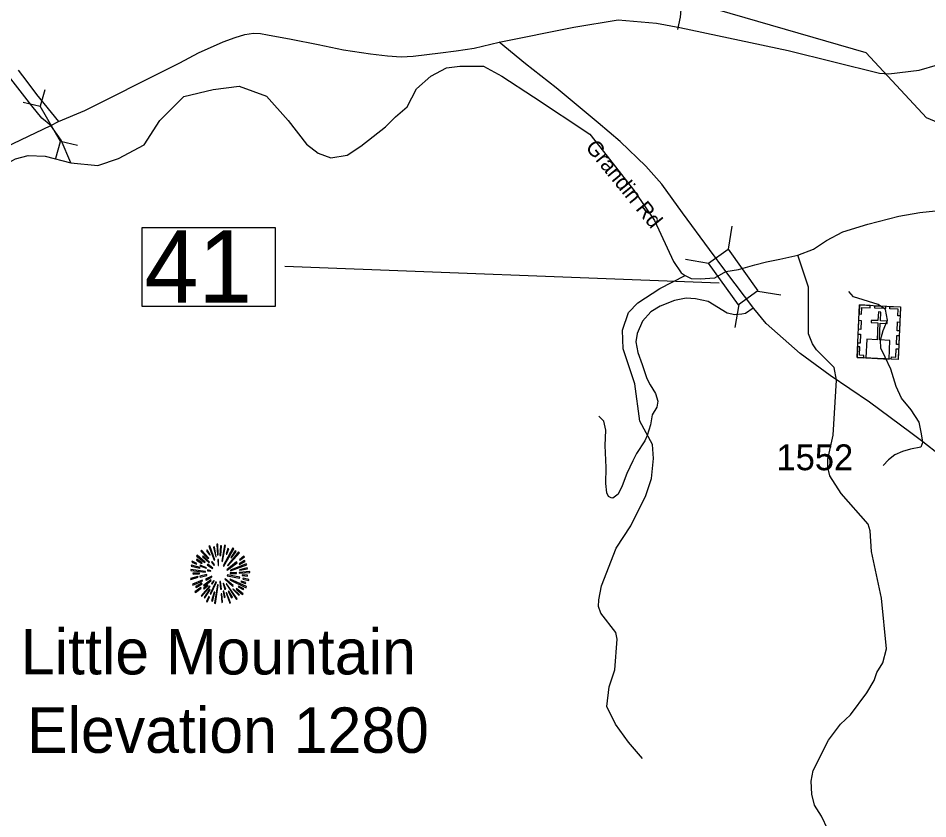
# Model space of a CAD drawing. Extents: x 1159738 to 1321356, y 736314 to 882035.
# Drawn here: x 1277829 to 1282234, y 846191 to 850068 of the extents above; entities that cross this region are included whole.
import ezdxf

# ---------------------------------------------------------------- set-up
doc = ezdxf.new("R2010")
doc.units = 0
for name, color, linetype in [('Exist Cultural Church with Cemetary CELL', 7, 'Continuous'), ('Exist Geographical Mountain Summit CELL', 7, 'Continuous'), ('Exist Geographical Mountain Summit Elevation Number Label', 7, 'Continuous'), ('Exist Geographical Mountain Summit Label', 7, 'Continuous'), ('Exist Hydrographic Creek Single Shore', 7, 'Continuous'), ('Exist Hydrographic Misc Water Feature', 7, 'Continuous'), ('Exist Road Non-System Type 51', 7, 'Continuous'), ('Exist Road Primary NC Attributed', 7, 'Continuous'), ('Exist Road Primary NC Structure Culvert CELL', 7, 'Continuous'), ('Exist Road Secondary Structure Standard Bridge CELL', 7, 'Continuous'), ('Exist Road Secondary Structure Standard Bridge Number Label', 7, 'Continuous'), ('Exist Road Secondary Type 51 Attributed', 7, 'Continuous'), ('Exist Road Secondary Type 51 Label', 7, 'Continuous'), ('Exist Road Secondary Type 51 Number Label', 7, 'Continuous')]:
    doc.layers.add(name, color=color, linetype=linetype)

msp = doc.modelspace()

# ---------------------------------------------------------------- linework, layer by layer
at = {"layer": 'Exist Cultural Church with Cemetary CELL'}
for points in [[(1281903.6, 848678.9), (1282102.4, 848669.3), (1282090.2, 848415), (1281891.4, 848424.5)], [(1281901.5, 848635.6), (1281912.8, 848635), (1281914.4, 848667.2), (1281954.9, 848665.2), (1281955.4, 848676.4), (1281903.6, 848678.9)], [(1281934.4, 848422.5), (1282046.4, 848417.1), (1282050.8, 848507.6), (1282000.1, 848510), (1282004, 848591.4), (1282036.9, 848589.8), (1282037.4, 848600.8), (1282004.5, 848602.4), (1282006.5, 848644.6), (1281994.9, 848645.1), (1281992.9, 848603), (1281959.8, 848604.5), (1281959.3, 848593.6), (1281992.4, 848592), (1281988.5, 848510.6), (1281938.7, 848512.9)], [(1281977.5, 848675.3), (1282029.3, 848672.8), (1282028.8, 848661.4), (1281977, 848663.9)], [(1282100.4, 848626), (1282089.1, 848626.5), (1282090.6, 848658.7), (1282050.1, 848660.6), (1282050.6, 848671.7), (1282102.5, 848669.3)], [(1281897.9, 848561.5), (1281900, 848604.8), (1281911.4, 848604.2), (1281909.3, 848561)], [(1282085.5, 848553.6), (1282087.6, 848596.8), (1282099, 848596.3), (1282096.9, 848553)], [(1281894.7, 848494.4), (1281896.7, 848537.6), (1281908.1, 848537.1), (1281906, 848493.8)], [(1282082.3, 848487.7), (1282084.4, 848531), (1282095.8, 848530.4), (1282093.7, 848487.2)], [(1281924.4, 848423), (1281924.9, 848434.5), (1281903, 848435.5), (1281904.9, 848475.9), (1281893.8, 848476.4), (1281891.3, 848424.6)], [(1282057.1, 848416.6), (1282057.7, 848428), (1282079.6, 848427), (1282081.6, 848467.3), (1282092.7, 848466.8), (1282090.2, 848415)]]:
    msp.add_lwpolyline(points, close=True, dxfattribs=at)
at = {"layer": 'Exist Geographical Mountain Summit CELL'}
for points in [[(1278751.6, 847510.5), (1278777.8, 847443.6), (1278780.7, 847444.7), (1278756.8, 847513)], [(1278785.5, 847458.5), (1278788, 847459.3), (1278778.9, 847507.2), (1278774.6, 847506.1)], [(1278790.2, 847519.9), (1278794.2, 847468), (1278797.4, 847468.4), (1278796, 847521)], [(1278806.2, 847465.8), (1278810.1, 847465.8), (1278813.8, 847513), (1278808.3, 847513)], [(1278818.2, 847437.4), (1278833.1, 847514.5), (1278827.6, 847516.3), (1278814.9, 847438.2)], [(1278821.4, 847415.6), (1278824.4, 847413.8), (1278873, 847498.5), (1278867.6, 847502.2)], [(1278835.9, 847472.7), (1278839.3, 847471.6), (1278848.7, 847498.5), (1278844, 847500.3)], [(1278692.8, 847462.5), (1278732.4, 847432), (1278734.6, 847434.2), (1278696.4, 847466.9)], [(1278713.1, 847487.3), (1278749.1, 847449.8), (1278752.4, 847452.3), (1278717.2, 847492)], [(1278721.1, 847459.6), (1278753.8, 847430.5), (1278756, 847432.7), (1278724, 847464.7)], [(1278740.7, 847488.7), (1278756.4, 847466.9), (1278758.2, 847468.4), (1278744.8, 847492.7)], [(1278842.5, 847417.1), (1278844.7, 847414.9), (1278900.3, 847479.2), (1278896.3, 847484)], [(1278880, 847488.7), (1278858.9, 847455.3), (1278861.8, 847454.1), (1278884.3, 847485.5)], [(1278900.3, 847445.1), (1278902.1, 847442.6), (1278925, 847458.9), (1278921.4, 847462.5)], [(1278667, 847413.4), (1278708.4, 847404), (1278709.5, 847407.3), (1278668.1, 847418.2)], [(1278669.9, 847432.7), (1278692.4, 847424), (1278693.5, 847426.9), (1278671.4, 847437.8)], [(1278691.7, 847443.6), (1278717.5, 847427.3), (1278719.7, 847429.9), (1278694.6, 847447.6)], [(1278708.4, 847415.6), (1278738.9, 847403.7), (1278740.1, 847405.8), (1278710.6, 847419.7)], [(1278744.8, 847421.1), (1278769.9, 847402.1), (1278772, 847405.1), (1278747.3, 847424.3)], [(1278764.4, 847434.2), (1278778.2, 847417.8), (1278780.3, 847420), (1278767.7, 847437.1)], [(1278795.6, 847446.6), (1278797, 847417.4), (1278799.7, 847417.8), (1278799.7, 847446.9)], [(1278839.3, 847397.1), (1278841.1, 847394.6), (1278889.7, 847430.5), (1278886.5, 847434.9)], [(1278856.3, 847394.2), (1278857.4, 847392), (1278935.5, 847420.7), (1278933.7, 847425.4)], [(1278900.3, 847422.2), (1278927.9, 847437.1), (1278925, 847442.2), (1278898.9, 847424.7)], [(1278663, 847354.6), (1278664.4, 847349.5), (1278700.5, 847360.1), (1278698.2, 847363.3)], [(1278664.4, 847392.4), (1278736.4, 847385.4), (1278736.7, 847388.4), (1278664.4, 847397.4)], [(1278676.5, 847375), (1278706.2, 847376.4), (1278706.2, 847380), (1278675.4, 847380)], [(1278708.8, 847365.9), (1278709.9, 847361.1), (1278743, 847369.5), (1278742.3, 847373.2)], [(1278736.4, 847351.7), (1278738.6, 847347), (1278767.3, 847362.2), (1278766.3, 847365.5)], [(1278745.1, 847391.3), (1278762.2, 847389.1), (1278762.6, 847391.3), (1278745.9, 847395.6)], [(1278840.7, 847367.7), (1278901.4, 847355.7), (1278902.5, 847360.1), (1278841.8, 847371.3)], [(1278855.3, 847381.5), (1278855.3, 847378.6), (1278885.4, 847378.6), (1278886.1, 847383.6)], [(1278898.5, 847380.4), (1278950.8, 847383.6), (1278951.2, 847388.4), (1278898.9, 847383.6)], [(1278902.1, 847394.2), (1278938.9, 847400.7), (1278937.4, 847406.2), (1278900.7, 847396.4)], [(1278913.4, 847368.4), (1278939.9, 847366.2), (1278939.9, 847370.6), (1278913.8, 847371.6)], [(1278672.8, 847326.9), (1278675.4, 847322.3), (1278720.8, 847342.2), (1278719.3, 847347)], [(1278690.3, 847311), (1278719.3, 847327.7), (1278717.2, 847331.3), (1278688.1, 847316)], [(1278730.3, 847301.9), (1278749.5, 847320), (1278746.2, 847322.3), (1278725.8, 847305.2)], [(1278726.6, 847320.4), (1278729.5, 847316.8), (1278764, 847345.2), (1278762.2, 847347.7)], [(1278758.2, 847280.5), (1278762.6, 847278.7), (1278789.1, 847337.1), (1278786.6, 847337.9)], [(1278765.1, 847329.9), (1278768.4, 847326.9), (1278778.5, 847343.3), (1278776.7, 847344.8)], [(1278779.6, 847235.1), (1278784.4, 847233.9), (1278797, 847323.3), (1278793.8, 847324.1)], [(1278805.1, 847339), (1278809.1, 847301.9), (1278813.5, 847302.2), (1278808.3, 847339.7)], [(1278821.1, 847330.3), (1278829.8, 847300.4), (1278833.8, 847302.2), (1278823.2, 847331.3)], [(1278829.5, 847350.6), (1278868, 847315.3), (1278870.5, 847319.7), (1278831.3, 847352.8)], [(1278835.6, 847328), (1278886.1, 847253.2), (1278889.7, 847256.1), (1278838.1, 847329.1)], [(1278854.5, 847348.1), (1278932.7, 847309.9), (1278934.5, 847315.3), (1278856, 847351)], [(1278907.9, 847337.9), (1278929, 847329.9), (1278930.8, 847334.3), (1278909.4, 847341.1)], [(1278917.4, 847351.3), (1278945.7, 847344), (1278946.4, 847349.5), (1278918.4, 847355.7)], [(1278684.1, 847290.3), (1278687, 847286.2), (1278715.3, 847307.4), (1278712.7, 847310.6)], [(1278715, 847270.6), (1278717.9, 847268.1), (1278758.6, 847315.7), (1278755.7, 847317.8)], [(1278755, 847301.9), (1278729.9, 847262.7), (1278733.1, 847260.1), (1278759, 847299.7)], [(1278769.9, 847245.2), (1278781.8, 847288), (1278778.2, 847288.4), (1278765.5, 847246.2)], [(1278811.3, 847280.5), (1278814.9, 847238), (1278818.9, 847239), (1278815.6, 847280.5)], [(1278830.9, 847263.7), (1278825.4, 847293.6), (1278822.2, 847293.6), (1278826.6, 847262.7)], [(1278835.6, 847285.2), (1278853.1, 847235.4), (1278857.4, 847237.2), (1278838.5, 847285.9)], [(1278846.1, 847291), (1278862.1, 847261.5), (1278866.2, 847263.7), (1278849.8, 847292.5)], [(1278868, 847302.2), (1278898.1, 847273.2), (1278901.4, 847275.8), (1278870.2, 847304.7)], [(1278884.7, 847302.9), (1278915.2, 847277.2), (1278918.4, 847280.8), (1278886.5, 847305.6)], [(1278893.8, 847313.9), (1278918.8, 847300.8), (1278921.4, 847304.5), (1278896, 847317.8)], [(1278740.1, 847243.4), (1278744.8, 847240.5), (1278755.7, 847265.2), (1278752.4, 847267.4)]]:
    msp.add_lwpolyline(points, close=True, dxfattribs=at)
at = {"layer": 'Exist Hydrographic Creek Single Shore'}
for points in [[(1277986.8, 849548), (1277943.9, 849584), (1277895.6, 849644), (1277683.2, 849912.5), (1277468.2, 850343.6), (1277361.2, 850719.9), (1277273.2, 850872.7), (1276844.1, 851084.8), (1276664, 851323.1), (1276563.2, 851497.5), (1276485.2, 851709.2), (1276450.1, 852343.5), (1276393.1, 852387.3), (1276067.1, 852361), (1276018.2, 852404.6)], [(1278083.2, 849367.3), (1278213.9, 849354.5), (1278314.1, 849387.9), (1278439.3, 849454.7), (1278514.5, 849571.7), (1278631.4, 849688.7), (1278773.3, 849722.1), (1278898.6, 849738.8), (1279031.1, 849690.8), (1279136.7, 849571.9), (1279224.7, 849457.5), (1279281.9, 849413.4), (1279343.5, 849391.4), (1279422.7, 849404.6), (1279488.7, 849448.6), (1279607.5, 849541.1), (1279655.9, 849589.6), (1279713.1, 849638), (1279757.1, 849726.1), (1279827.6, 849787.7), (1279902.4, 849827.4), (1279968.4, 849836.2), (1280082.8, 849836.2), (1280170.8, 849787.7), (1280324.8, 849686.4), (1280597.6, 849505.9), (1280663.6, 849422.2), (1280808.9, 849237.3), (1280910.1, 849087.6), (1281002.5, 848889.4), (1281039.9, 848834.4), (1281059.7, 848821.1), (1281088.3, 848807.9), (1281132.3, 848805.7), (1281202.7, 848810.1), (1281255.3, 848841.7)], [(1278083.2, 849367.3), (1278037, 849477), (1277986.8, 849548)], [(1276844.5, 848437.3), (1276870.2, 848489.6), (1276926.8, 848569.4), (1277011.6, 848644.2), (1277088.7, 848681.6), (1277165.8, 848706.5), (1277276.3, 848778.9), (1277353.4, 848833.7), (1277438.2, 848876.1), (1277520.4, 848933.4), (1277571.8, 848978.3), (1277594.2, 849014.9), (1277651.5, 849207.7), (1277695.2, 849304.9), (1277744, 849347.3), (1277815.9, 849387.2), (1277877.6, 849402.2), (1277959.9, 849399.7), (1278083.2, 849367.3)], [(1281255.3, 848841.7), (1281317.5, 848851), (1281396.3, 848874), (1281453.5, 848887.2), (1281517.3, 848900.4), (1281605.3, 848920.2), (1281680.2, 848948.9), (1281744, 848990.7), (1281823.2, 849032.5), (1281944.2, 849069.9), (1282093.8, 849109.6), (1282195.8, 849126.7), (1282363.1, 849144.3)]]:
    msp.add_lwpolyline(points, dxfattribs=at)
at = {"layer": 'Exist Hydrographic Misc Water Feature'}
for points in [[(1284319.9, 848761.4), (1284223.5, 848970), (1283878.2, 849397.8), (1283746.6, 849480.1), (1283409.5, 849496.6), (1282587.3, 849508.9), (1282401.4, 849512.6), (1282228.3, 849585), (1281935.3, 849899.5), (1281215.2, 850107.6), (1281109.2, 850211.5), (1280935.2, 850582.6), (1280846.3, 851044), (1280821.2, 851060.9), (1280725.3, 851538.8), (1280656.6, 851788.5), (1280661.2, 852006.2), (1280651.2, 852282.2), (1280571.2, 852766.4), (1280597.2, 853126.9), (1280869.2, 853686.1), (1281161.2, 854011.8)], [(1281750.3, 846138.7), (1281719.9, 846204.1), (1281685.1, 846256.6), (1281672.5, 846309.3), (1281669.9, 846373.4), (1281679.3, 846424.9), (1281752.9, 846571.2), (1281810.9, 846649.6), (1281860, 846694.6), (1281938.7, 846800.5), (1281974.1, 846859.7), (1281987.2, 846899.7), (1282016.3, 846946.7), (1282033.9, 847014.4), (1282009.9, 847259.5), (1281961.4, 847484.5), (1281955.8, 847584.7), (1281944.7, 847616.9), (1281814.2, 847766.5), (1281760.4, 847852.1), (1281749.3, 847892.5), (1281750.2, 847931.9), (1281775.1, 848047.9), (1281791.6, 848315.1), (1281781.2, 848376.1), (1281695.2, 848461.5), (1281675.9, 848490.6), (1281657, 848538.6), (1281655.8, 848764.7), (1281605.3, 848920.2)], [(1280852.1, 846483.3), (1280784, 846561), (1280722.2, 846648.5), (1280680.2, 846733.8), (1280690.5, 846829.6), (1280718.6, 846912.8), (1280730.2, 847060.3), (1280723, 847092.4), (1280651.2, 847186.6), (1280640.1, 847218.8), (1280640.9, 847250.8), (1280654.5, 847318.6), (1280725, 847501.1), (1280795.7, 847609.6), (1280869.3, 847755.9), (1280895.4, 847839.1), (1280905.7, 847934.9), (1280901.4, 848003.1), (1280840.2, 848116.7), (1280814.6, 848297), (1280758.7, 848467.2), (1280754.9, 848556.7), (1280785, 848642.2), (1280830.3, 848688.9), (1280936, 848759), (1281059.7, 848821.1)]]:
    msp.add_lwpolyline(points, dxfattribs=at)
at = {"layer": 'Exist Road Non-System Type 51'}
for points in [[(1281019.4, 850330), (1281026.8, 850275.1), (1281034.5, 850215.1), (1281037.6, 850148.9), (1281037.6, 850110.5), (1281034.5, 850073.6), (1281022.2, 850013.6)], [(1282210, 848015.9), (1282202.1, 848062.5), (1282193.1, 848111.1), (1282153.5, 848170.5), (1282106.8, 848228.1), (1282081.6, 848283.9), (1282054.6, 848368.5), (1282027.6, 848426.1), (1282006.1, 848469.3), (1282004.3, 848508.9), (1282018.6, 848555.7), (1282038.5, 848605.5), (1282029.5, 848657.7), (1281993.5, 848681.7), (1281874.8, 848717.7), (1281851.4, 848744.7)], [(1281388.2, 848663.1), (1281351.2, 848638.4), (1281332.8, 848633.8), (1281298.9, 848630.7), (1281261.9, 848640), (1281171, 848695.5), (1281109.4, 848709.3), (1281063.2, 848712.4), (1281007.8, 848700.1), (1280938.4, 848673.9), (1280892.2, 848646.1), (1280852.2, 848599.9), (1280826, 848541.3), (1280819.8, 848501.2), (1280830.6, 848448.8), (1280850.6, 848390.2), (1280873.7, 848322.4), (1280889.1, 848291.6), (1280915.3, 848250), (1280926.1, 848213), (1280921.5, 848183.7), (1280899.9, 848146.7), (1280890.7, 848098.9), (1280875.3, 848046.5), (1280863, 848021.8), (1280822.9, 847960.2), (1280806.1, 847923.9), (1280776.9, 847862.3), (1280753.8, 847803.7), (1280735.3, 847762.1), (1280709.1, 847743.6), (1280699.9, 847745.1), (1280687.5, 847751.3), (1280679.8, 847769.8), (1280675.2, 847814.5), (1280676.8, 847891.6), (1280672.1, 847997.9), (1280675.2, 848073.5), (1280664.4, 848116.6), (1280641.3, 848139.7)], [(1282210, 848015.9), (1282200.3, 847989.7), (1282149.9, 847980.7), (1282112.2, 847969.9), (1282074.4, 847953.7), (1282043.8, 847928.5), (1282018.6, 847901.5)]]:
    msp.add_lwpolyline(points, dxfattribs=at)
at = {"layer": 'Exist Road Primary NC Attributed'}
for points in [[(1280158, 849951.3), (1280519.4, 850023.7), (1280734.3, 850059.4), (1280920.1, 850043.3), (1281033.8, 850023.2), (1281557.4, 849911.8), (1281999.6, 849801.5), (1282045.1, 849797.9), (1282191.6, 849815.7), (1282280.8, 849841.5)], [(1278024.3, 849567.4), (1278150.8, 849621.5), (1278316.5, 849702.4), (1278395.3, 849743.4), (1278473.4, 849782.5), (1278610.9, 849851.8), (1278701.9, 849900), (1278821, 849953.7), (1278879.5, 849974.5), (1278925.8, 849989.6), (1278967.9, 849994.7), (1279001.9, 849994.1), (1279035.8, 849987.4), (1279151.5, 849967), (1279281, 849940.4), (1279404.6, 849913.9), (1279534.3, 849895.3), (1279618.1, 849885.6), (1279684.1, 849880.3), (1279742.2, 849883.2), (1279874.6, 849900.5), (1279950.8, 849909), (1280037.1, 849923.3), (1280158, 849951.3)], [(1277986.8, 849548), (1278024.3, 849567.4)], [(1277694.4, 849409.3), (1277986.8, 849548)]]:
    msp.add_lwpolyline(points, dxfattribs=at)
at = {"layer": 'Exist Road Primary NC Structure Culvert CELL'}
for p, q in [((1277958, 849721.3), (1277934.5, 849641.4)), ((1277853.4, 849660.5), (1277934.5, 849641.4)), ((1278034.2, 849469.9), (1277934.5, 849641.4)), ((1278010.8, 849390), (1278034.2, 849469.9)), ((1278115.3, 849450.8), (1278034.2, 849469.9))]:
    msp.add_line(p, q, dxfattribs=at)
at = {"layer": 'Exist Road Secondary Structure Standard Bridge CELL'}
for p, q in [((1281285.6, 849060.3), (1281266.9, 848948.6)), ((1281061, 848900.1), (1281172.6, 848881.4)), ((1281410.4, 848746.5), (1281522, 848727.8)), ((1281318.3, 848680.8), (1281299.6, 848569.2))]:
    msp.add_line(p, q, dxfattribs=at)
msp.add_lwpolyline([(1281266.9, 848948.6), (1281410.9, 848746.8), (1281316.6, 848679.6), (1281172.6, 848881.4)], close=True, dxfattribs=at)
at = {"layer": 'Exist Road Secondary Structure Standard Bridge Number Label'}
msp.add_line((1281223, 848784.5), (1279119.9, 848865.8), dxfattribs=at)
msp.add_lwpolyline([(1278428.5, 849053.4), (1279072.6, 849053.4), (1279072.6, 848671.1), (1278428.5, 848671.1)], close=True, dxfattribs=at)
at = {"layer": 'Exist Road Secondary Type 51 Attributed'}
for points in [[(1281255.3, 848841.7), (1281176.8, 848947), (1281045.5, 849125.2), (1280946.6, 849263.8), (1280869.2, 849352), (1280743.9, 849471.4), (1280637.8, 849561.4), (1280434.5, 849730.6), (1280285.2, 849847.6), (1280158, 849951.3)], [(1277828.1, 849816), (1277871.5, 849761.7), (1277918.3, 849698.5), (1278024.3, 849567.4)], [(1282292.7, 847951.1), (1282210, 848015.9), (1282152.4, 848059.1), (1281951, 848208.5), (1281762.1, 848338.1), (1281616.4, 848444.3), (1281450.8, 848589.7), (1281391.1, 848662), (1281255.3, 848841.7)]]:
    msp.add_lwpolyline(points, dxfattribs=at)

# ---------------------------------------------------------------- texts
at = {"layer": 'Exist Geographical Mountain Summit Elevation Number Label'}
msp.add_text('Elevation 1280', height=220, dxfattribs=at).set_placement((1277871.3, 846510))
at = {"layer": 'Exist Geographical Mountain Summit Label'}
msp.add_text('Little Mountain', height=220, dxfattribs=at).set_placement((1277841.4, 846889.8))
at = {"layer": 'Exist Road Secondary Structure Standard Bridge Number Label'}
msp.add_text('41', height=350, dxfattribs=at).set_placement((1278441, 848690.8))
at = {"layer": 'Exist Road Secondary Type 51 Label'}
msp.add_text('Grandin Rd', height=75, rotation=309.2052, dxfattribs=at).set_placement((1280572.7, 849441.3))
at = {"layer": 'Exist Road Secondary Type 51 Number Label'}
msp.add_text('1552', height=125, dxfattribs=at).set_placement((1281501.1, 847878.7))

doc.saveas('drawing.dxf')
